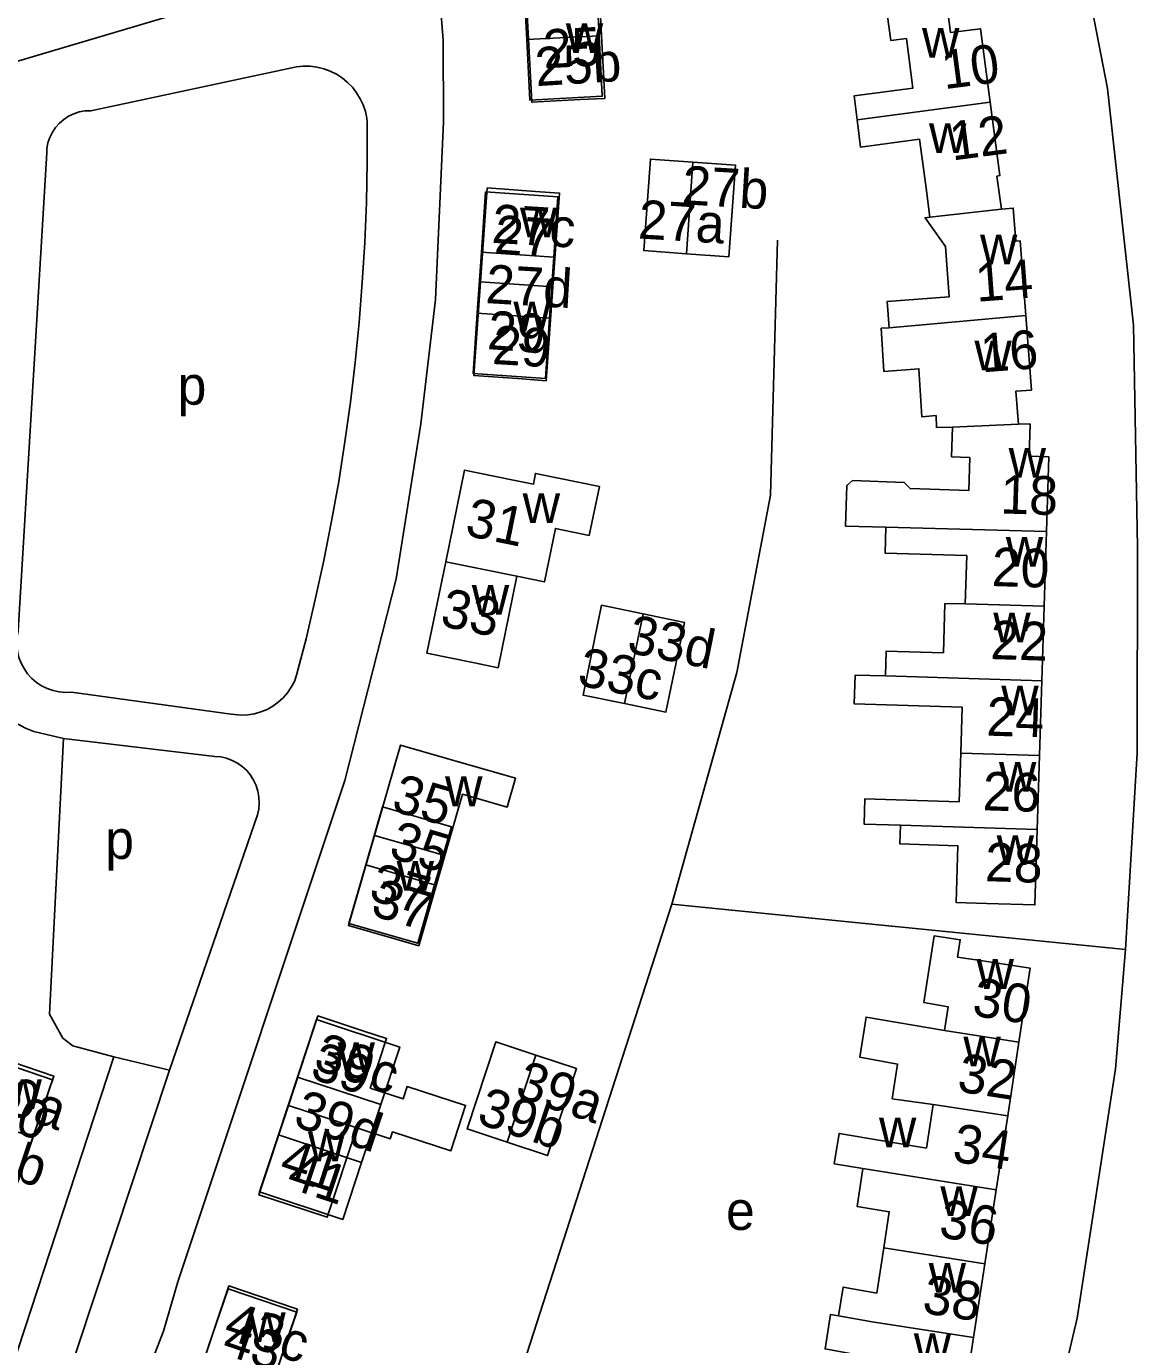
# Model space of a CAD drawing. Extents: x 163012 to 165277, y 382513 to 383987.
# Drawn here: x 163733.4 to 163848.4, y 383566.9 to 383703.3 of the extents above; entities that cross this region are included whole.
import ezdxf

# ---------------------------------------------------------------- set-up
doc = ezdxf.new("R2010")
doc.units = 0
for name, color, linetype in [('BLT_Basislijn', 7, 'Continuous'), ('BLT_Bebouwing', 7, 'Continuous'), ('BLT_Centroide', 7, 'Continuous'), ('BLT_Huisnummer', 7, 'Continuous'), ('BLT_Huisnummer_ tussenligend', 7, 'Continuous'), ('BLT_Huisnummer_zonder_bebouwing', 7, 'Continuous'), ('BLT_Onderverdeling_panden', 7, 'Continuous'), ('BLT_Plantopo', 7, 'Continuous')]:
    doc.layers.add(name, color=color, linetype=linetype)

msp = doc.modelspace()

# ---------------------------------------------------------------- linework, layer by layer
at = {"layer": 'BLT_Basislijn'}
for p, q in [((163740.08, 383694.54), (163761.35, 383699.07)), ((163735.53, 383690.22), (163732.58, 383640.71)), ((163738.09, 383634.39), (163754.62, 383632.14)), ((163734.19, 383630.33), (163737.27, 383629.61)), ((163737.27, 383629.61), (163752.92, 383627.76)), ((163757.33, 383621.7), (163748.24, 383595.3)), ((163800.17, 383612.48), (163785.18, 383565.97)), ((163800.17, 383612.48), (163847.11, 383607.78)), ((163742.46, 383596.69), (163748.24, 383595.3))]:
    msp.add_line(p, q, dxfattribs=at)
for points in [[(163796.02, 383784.05), (163804.43, 383776.91), (163811.25, 383770.11), (163815.92, 383765.21), (163820.86, 383758.52), (163829.53, 383744.56), (163834.14, 383735.05), (163837.95, 383725.49), (163840.68, 383717.31), (163843.61, 383705.18), (163845.24, 383696.85), (163847.93, 383672.37), (163848.36, 383649.41), (163848.3, 383628.14), (163847.11, 383607.78)], [(163685.7, 383680.74), (163688.5, 383681.55), (163710.87, 383692.04), (163725.15, 383697.49), (163749.05, 383704.56), (163761.01, 383707), (163763.71, 383708.64), (163765.63, 383712.11), (163765.51, 383716.48), (163759.18, 383758.11)], [(163770.03, 383754.82), (163772.51, 383738.33), (163775.97, 383708.9), (163776.53, 383701.83), (163776.56, 383693.4), (163775.74, 383675), (163774.24, 383662.15), (163771.68, 383646.14), (163766.37, 383625.25), (163749.08, 383573.42), (163747.62, 383568.32), (163744.3, 383559.76), (163739.81, 383544.03), (163736.41, 383526.99), (163734.71, 383513.11), (163734.03, 383504.57), (163733.07, 383477.8), (163734.15, 383457.39), (163735.99, 383441.47), (163739.37, 383421.06)], [(163761.35, 383699.07), (163762.06, 383699.14), (163762.77, 383699.13), (163763.48, 383699.04), (163764.18, 383698.87), (163764.85, 383698.63), (163765.49, 383698.31), (163766.09, 383697.92), (163766.65, 383697.47), (163767.14, 383696.96), (163767.58, 383696.39), (163767.96, 383695.78), (163768.26, 383695.14), (163768.49, 383694.46), (163768.64, 383693.76), (163768.69, 383693.35)], [(163740.08, 383694.54), (163739.48, 383694.51), (163738.89, 383694.41), (163738.33, 383694.23), (163737.79, 383693.97), (163737.29, 383693.64), (163736.84, 383693.25), (163736.44, 383692.81), (163736.11, 383692.31), (163735.85, 383691.78), (163735.66, 383691.21), (163735.55, 383690.62), (163735.53, 383690.22)], [(163768.69, 383693.35), (163768.68, 383689.21), (163768.59, 383685.06), (163768.42, 383680.91), (163768.17, 383676.77), (163767.84, 383672.64), (163767.43, 383668.51), (163766.94, 383664.39), (163766.37, 383660.28), (163765.73, 383656.18), (163765, 383652.09), (163764.19, 383648.02), (163763.31, 383643.97), (163762.35, 383639.93), (163761.55, 383636.83)], [(163811.11, 383681.14), (163810.4, 383654.77), (163806.9, 383636.42), (163800.17, 383612.48)], [(163734.19, 383630.33), (163733.33, 383630.68), (163732.49, 383631.11), (163731.7, 383631.6), (163730.96, 383632.16), (163730.26, 383632.78), (163729.62, 383633.46), (163729.05, 383634.19), (163728.53, 383634.97), (163728.09, 383635.79), (163727.71, 383636.65), (163727.42, 383637.53), (163727.19, 383638.43), (163727.05, 383639.36), (163726.99, 383640.29), (163727, 383641.22), (163727.03, 383641.54)], [(163738.09, 383634.39), (163737.45, 383634.36), (163736.81, 383634.42), (163736.18, 383634.56), (163735.58, 383634.77), (163735, 383635.06), (163734.47, 383635.41), (163733.98, 383635.83), (163733.55, 383636.31), (163733.19, 383636.84), (163732.89, 383637.4), (163732.66, 383638), (163732.51, 383638.63), (163732.44, 383639.27), (163732.45, 383639.91), (163732.54, 383640.54), (163732.58, 383640.71)], [(163761.55, 383636.83), (163761.38, 383636.17), (163761.14, 383635.52), (163760.82, 383634.92), (163760.43, 383634.35), (163759.98, 383633.83), (163759.47, 383633.36), (163758.92, 383632.96), (163758.32, 383632.62), (163757.68, 383632.36), (163757.02, 383632.17), (163756.34, 383632.06), (163755.65, 383632.04), (163754.96, 383632.09), (163754.62, 383632.14)], [(163742.46, 383596.69), (163738.22, 383597.83), (163737.18, 383598.62), (163735.83, 383601.11), (163737.27, 383629.61)], [(163752.92, 383627.76), (163753.53, 383627.7), (163754.13, 383627.56), (163754.71, 383627.35), (163755.25, 383627.06), (163755.76, 383626.71), (163756.21, 383626.29), (163756.6, 383625.81), (163756.93, 383625.29), (163757.19, 383624.74), (163757.38, 383624.15), (163757.48, 383623.54), (163757.51, 383622.93), (163757.46, 383622.31), (163757.33, 383621.7)], [(163838.88, 383555.93), (163842.12, 383569.65), (163846.07, 383595.44), (163847.11, 383607.78)], [(163742.46, 383596.69), (163728.56, 383554.39), (163723.32, 383529.59), (163720.82, 383508.74), (163719.46, 383485.48), (163719.49, 383475.46), (163721.59, 383442.64)], [(163748.24, 383595.3), (163736.71, 383560.56), (163732.8, 383547.12), (163729.29, 383530.23), (163728.07, 383520.74), (163726.17, 383499.48), (163726.13, 383462.51), (163728.06, 383443.75)]]:
    msp.add_lwpolyline(points, dxfattribs=at)
at = {"layer": 'BLT_Bebouwing'}
for p, q in [((163838.68, 383643.3), (163838.92, 383651.03)), ((163838.44, 383635.58), (163838.68, 383643.3)), ((163838.21, 383627.85), (163838.44, 383635.58)), ((163837.97, 383620.21), (163838.21, 383627.85)), ((163834.92, 383590.57), (163836.09, 383598.21)), ((163833.74, 383582.93), (163834.92, 383590.57)), ((163832.57, 383575.29), (163833.74, 383582.93)), ((163831.4, 383567.65), (163832.57, 383575.29))]:
    msp.add_line(p, q, dxfattribs=at)
for points in [[(163785.18, 383705.19), (163785.7, 383695.41), (163790.69, 383695.68), (163793.25, 383695.81), (163792.73, 383705.59)], [(163819.34, 383693.61), (163819.03, 383696.07), (163825.12, 383696.87), (163824.45, 383702), (163822.83, 383701.81), (163822.46, 383704.52), (163824.08, 383705.02)], [(163827.06, 383705.78), (163827.18, 383705.44), (163828.62, 383705.57), (163829.01, 383702.61), (163832.11, 383703.02), (163833.11, 383695.42)], [(163833.11, 383695.42), (163834.11, 383687.82), (163833.81, 383687.78), (163834.27, 383684.34)], [(163826.87, 383683.52), (163826.44, 383686.81), (163825.81, 383691.58), (163819.7, 383690.78), (163819.34, 383693.61)], [(163780.41, 383676.84), (163781.1, 383686.55), (163786.09, 383686.19), (163788.57, 383686.01), (163787.88, 383676.31)], [(163834.27, 383684.34), (163835.5, 383684.47), (163835.75, 383681.05), (163836.21, 383681.09), (163836.79, 383673.37)], [(163822.67, 383672.09), (163822.47, 383674.81), (163828.88, 383675.29), (163828.49, 383680.51), (163826.37, 383683.46), (163826.87, 383683.52)], [(163787.88, 383676.31), (163787.18, 383666.61), (163784.7, 383666.79), (163779.71, 383667.14), (163780.41, 383676.84)], [(163836.79, 383673.37), (163837.38, 383665.65), (163835.77, 383665.53), (163836.03, 383662.12)], [(163827.52, 383663), (163826.03, 383662.89), (163825.74, 383667.85), (163822.1, 383667.58), (163821.84, 383672.03), (163822.67, 383672.09)], [(163827.52, 383663), (163827.55, 383661.77), (163829.22, 383661.81)], [(163829.22, 383661.81), (163829.12, 383658.75), (163831, 383658.67)], [(163838.92, 383651.03), (163839.16, 383658.75), (163837.13, 383658.82), (163837.23, 383662.15), (163836.03, 383662.12)], [(163831, 383658.67), (163830.89, 383655.25), (163824.83, 383655.46), (163824.23, 383656.09), (163818.86, 383656.28), (163818.3, 383655.78), (163818.15, 383651.58), (163822.33, 383651.45)], [(163776.8, 383647.89), (163778.73, 383657.37), (163783.63, 383656.37), (163785.86, 383655.91), (163786.08, 383657.03), (163792.69, 383655.68), (163791.65, 383650.61), (163788.14, 383651.33), (163787.01, 383645.81), (163784.15, 383646.39)], [(163822.33, 383651.45), (163822.24, 383648.79), (163830.69, 383648.53), (163830.54, 383643.55)], [(163784.15, 383646.39), (163782.21, 383636.92), (163779.76, 383637.42), (163774.86, 383638.42), (163776.8, 383647.89)], [(163830.54, 383643.55), (163828.43, 383643.57), (163828.27, 383638.47), (163822.35, 383638.65), (163822.27, 383636.08)], [(163822.27, 383636.08), (163819.15, 383636.17), (163819.06, 383633.19), (163830.21, 383632.85), (163830.06, 383628.1)], [(163769.43, 383619.59), (163772.11, 383628.93), (163776.92, 383627.55), (163784.03, 383625.5), (163783.17, 383622.51), (163778.52, 383623.85), (163776.69, 383617.5)], [(163830.06, 383628.1), (163829.91, 383623.07), (163820.14, 383623.37), (163820.06, 383620.76), (163823.83, 383620.65)], [(163823.83, 383620.65), (163823.77, 383618.7), (163829.77, 383618.52), (163829.59, 383612.65), (163832.74, 383612.55), (163837.73, 383612.4), (163837.97, 383620.21)], [(163776.69, 383617.5), (163774, 383608.17), (163771.54, 383608.88), (163766.74, 383610.26), (163769.43, 383619.59)], [(163836.09, 383598.21), (163837.26, 383605.85), (163832.32, 383606.61), (163829.73, 383607), (163830.01, 383608.79), (163827.32, 383609.21), (163826.26, 383602.32), (163828.75, 383601.86), (163828.37, 383599.4)], [(163760.52, 383591.67), (163763.57, 383600.92), (163768.32, 383599.35), (163770.68, 383598.57), (163768.99, 383593.46), (163772.4, 383592.34), (163772.81, 383593.61), (163778.86, 383591.66), (163777.34, 383586.97), (163771.29, 383588.93), (163771.06, 383588.2), (163767.61, 383589.33)], [(163828.37, 383599.4), (163820.28, 383600.8), (163819.64, 383596.65), (163823.54, 383595.94), (163822.99, 383592.36), (163827.2, 383591.76)], [(163733.12, 383585.47), (163736.27, 383594.69), (163729.18, 383597.11), (163727.57, 383592.38), (163726.04, 383587.89)], [(163827.2, 383591.76), (163826.51, 383587.25), (163817.48, 383588.77), (163816.99, 383585.63), (163819.94, 383585.14)], [(163767.61, 383589.33), (163764.54, 383580.09), (163762.23, 383580.85), (163757.48, 383582.42), (163760.52, 383591.67)], [(163819.94, 383585.14), (163819.34, 383581.22), (163822.67, 383580.66), (163822.1, 383576.95)], [(163822.1, 383576.95), (163821.38, 383572.26), (163817.89, 383572.88), (163817.43, 383569.9)], [(163751.27, 383563.78), (163754.38, 383572.99), (163759.12, 383571.39), (163761.46, 383570.59), (163758.36, 383561.39)], [(163817.43, 383569.9), (163816.58, 383570.05), (163816.03, 383566.48), (163819.57, 383565.85), (163818.95, 383561.87), (163822.5, 383561.2), (163825.28, 383560.77), (163830.22, 383560.02), (163831.4, 383567.65)]]:
    msp.add_lwpolyline(points, dxfattribs=at)
at = {"layer": 'BLT_Onderverdeling_panden'}
for p, q in [((163819.34, 383693.61), (163833.11, 383695.42)), ((163826.87, 383683.52), (163834.27, 383684.34)), ((163780.41, 383676.84), (163787.88, 383676.31)), ((163822.67, 383672.09), (163836.79, 383673.37)), ((163836.03, 383662.12), (163829.22, 383661.81)), ((163838.92, 383651.03), (163822.33, 383651.45)), ((163776.8, 383647.89), (163784.15, 383646.39)), ((163838.68, 383643.3), (163830.54, 383643.55)), ((163838.44, 383635.58), (163822.27, 383636.08)), ((163838.21, 383627.85), (163830.06, 383628.1)), ((163837.97, 383620.21), (163823.83, 383620.65)), ((163769.43, 383619.59), (163776.69, 383617.5)), ((163836.09, 383598.21), (163828.37, 383599.4)), ((163834.92, 383590.57), (163827.2, 383591.76)), ((163760.52, 383591.67), (163767.61, 383589.33)), ((163833.74, 383582.93), (163819.94, 383585.14)), ((163832.57, 383575.29), (163822.1, 383576.95))]:
    msp.add_line(p, q, dxfattribs=at)
msp.add_lwpolyline([(163831.4, 383567.65), (163820.92, 383569.28), (163817.43, 383569.9)], dxfattribs=at)
at = {"layer": 'BLT_Plantopo'}
for p, q in [((163785.18, 383701.89), (163784.86, 383708.17)), ((163792.34, 383708.56), (163792.66, 383702.28)), ((163792.66, 383702.28), (163785.18, 383701.89)), ((163801.69, 383679.75), (163802.37, 383689.22)), ((163780.06, 383673.59), (163780.49, 383679.9)), ((163780.49, 383679.9), (163787.97, 383679.39)), ((163787.97, 383679.39), (163787.54, 383673.08)), ((163787.54, 383673.08), (163780.06, 383673.59)), ((163797.21, 383642.5), (163795.3, 383633.22)), ((163775.65, 383614.49), (163768.52, 383616.55)), ((163783.15, 383587.86), (163786.12, 383596.86)), ((163759.49, 383588.62), (163761.47, 383594.6)), ((163761.47, 383594.6), (163770.07, 383591.75)), ((163770.07, 383591.75), (163768.09, 383585.77)), ((163727.03, 383590.79), (163734.11, 383588.38)), ((163734.11, 383588.38), (163732.09, 383582.47)), ((163768.09, 383585.77), (163759.49, 383588.62))]:
    msp.add_line(p, q, dxfattribs=at)
for points in [[(163792.66, 383702.28), (163792.98, 383696.03), (163785.5, 383695.64), (163785.18, 383701.89)], [(163802.37, 383689.22), (163797.97, 383689.54), (163797.29, 383680.07), (163801.69, 383679.75)], [(163801.69, 383679.75), (163806.08, 383679.44), (163806.76, 383688.91), (163802.37, 383689.22)], [(163787.97, 383679.39), (163787.97, 383679.39), (163788.4, 383685.62), (163780.92, 383686.13), (163780.49, 383679.9)], [(163780.06, 383673.59), (163780.06, 383673.59), (163779.64, 383667.35), (163787.12, 383666.84), (163787.54, 383673.08)], [(163797.21, 383642.5), (163792.92, 383643.39), (163791.01, 383634.1), (163795.3, 383633.22)], [(163795.3, 383633.22), (163799.58, 383632.34), (163801.49, 383641.62), (163797.21, 383642.5)], [(163775.65, 383614.49), (163777.38, 383620.49), (163770.26, 383622.55), (163768.52, 383616.55)], [(163768.52, 383616.55), (163766.77, 383610.49), (163773.9, 383608.43), (163775.65, 383614.49)], [(163761.47, 383594.6), (163763.44, 383600.55), (163772.05, 383597.7), (163770.07, 383591.75)], [(163786.12, 383596.86), (163781.98, 383598.24), (163779, 383589.24), (163783.15, 383587.86)], [(163727.03, 383590.79), (163729.05, 383596.73), (163736.13, 383594.32), (163734.11, 383588.38)], [(163783.15, 383587.86), (163787.34, 383586.47), (163790.32, 383595.48), (163786.12, 383596.86)], [(163768.09, 383585.77), (163766.14, 383579.87), (163757.54, 383582.72), (163759.49, 383588.62)], [(163759.38, 383564.34), (163761.41, 383570.27), (163754.29, 383572.7), (163752.26, 383566.78)]]:
    msp.add_lwpolyline(points, dxfattribs=at)

# ---------------------------------------------------------------- texts
at = {"layer": 'BLT_Centroide'}
for s, p in [('w', (163789.22, 383700.5)), ('w', (163826.06, 383700.02)), ('w', (163826.78, 383690.17)), ('w', (163784.48, 383681.44)), ('w', (163832.06, 383678.66)), ('w', (163783.8, 383671.72)), ('w', (163831.48, 383667.69)), ('p', (163749.07, 383664.13)), ('w', (163835.02, 383656.59)), ('w', (163784.76, 383651.88)), ('w', (163834.73, 383647.38)), ('w', (163779.5, 383642.41)), ('w', (163833.43, 383639.56)), ('w', (163834.26, 383632)), ('w', (163834.02, 383624.12)), ('w', (163776.73, 383622.61)), ('p', (163741.58, 383617.16)), ('w', (163833.78, 383616.53)), ('w', (163771.72, 383613.88)), ('w', (163831.7, 383603.72)), ('w', (163830.34, 383595.69)), ('w', (163765.61, 383595.12)), ('w', (163731.16, 383591.3)), ('w', (163821.61, 383587.34)), ('w', (163762.55, 383585.88)), ('w', (163827.96, 383580.22)), ('e', (163805.79, 383578.79)), ('w', (163826.75, 383572.31)), ('w', (163756.38, 383567.19)), ('w', (163825.21, 383565.03))]:
    msp.add_text(s, height=4, dxfattribs=at).set_placement(p)
at = {"layer": 'BLT_Huisnummer'}
for s, rotation, p in [('25', 3.0398, (163786.96, 383698.91)), ('10', 7.4818, (163828.36, 383696.75)), ('12', 7.4787, (163829.19, 383689.38)), ('27', 355.9171, (163781.74, 383679.78)), ('14', 4.3091, (163831.72, 383674.77)), ('29', 355.9176, (163781.02, 383669.89)), ('16', 4.3134, (163832.26, 383667.47)), ('18', 358.243, (163834.12, 383652.89)), ('31', 348.4698, (163778.68, 383650.63)), ('33', 348.4631, (163776.1, 383641.28)), ('22', 358.2426, (163833.09, 383637.83)), ('35', 343.9411, (163771.05, 383622.18)), ('28', 358.2357, (163832.53, 383614.86)), ('37', 343.9429, (163768.7, 383612.98)), ('30', 351.2639, (163831.14, 383600.97)), ('39', 341.7689, (163762.63, 383594.53)), ('30', 341.1437, (163729.27, 383589.87)), ('34', 351.2639, (163829.09, 383585.88)), ('41', 341.7752, (163759.42, 383584.54)), ('43', 341.33, (163753.49, 383566.04))]:
    msp.add_text(s, height=4, rotation=rotation, dxfattribs=at).set_placement(p)
at = {"layer": 'BLT_Huisnummer_ tussenligend'}
for s, rotation, p in [('20', 358.243, (163833.23, 383645.38)), ('24', 358.2426, (163832.68, 383629.91)), ('26', 358.2426, (163832.29, 383622.19)), ('32', 351.2639, (163829.59, 383593.13)), ('36', 351.2639, (163827.7, 383578.05)), ('38', 351.2639, (163825.97, 383570.22))]:
    msp.add_text(s, height=4, rotation=rotation, dxfattribs=at).set_placement(p)
at = {"layer": 'BLT_Huisnummer_zonder_bebouwing'}
for s, rotation, p in [('25b', 3.5724, (163786.15, 383697.07)), ('27b', 356.5724, (163801.15, 383684.87)), ('27c', 356.5724, (163781.49, 383680.88)), ('27a', 356.5724, (163796.63, 383681.33)), ('27d', 356.5724, (163780.85, 383674.65)), ('29', 356.5724, (163781.55, 383668.35)), ('33d', 348.5724, (163795.42, 383638.54)), ('33c', 348.5724, (163790.3, 383635.16)), ('35', 343.5724, (163770.78, 383617.34)), ('37', 343.5724, (163768.91, 383611.37)), ('39c', 341.5724, (163762.96, 383595.48)), ('39a', 341.5724, (163783.82, 383592.59)), ('30a', 341.5724, (163728.28, 383591.87)), ('39d', 341.5724, (163760.89, 383589.58)), ('39b', 341.5724, (163779.87, 383589.86)), ('30b', 341.5724, (163726.26, 383585.95)), ('41', 341.5724, (163760.18, 383583.23)), ('43c', 341.5724, (163753.66, 383567.66))]:
    msp.add_text(s, height=4, rotation=rotation, dxfattribs=at).set_placement(p)

doc.saveas('drawing.dxf')
